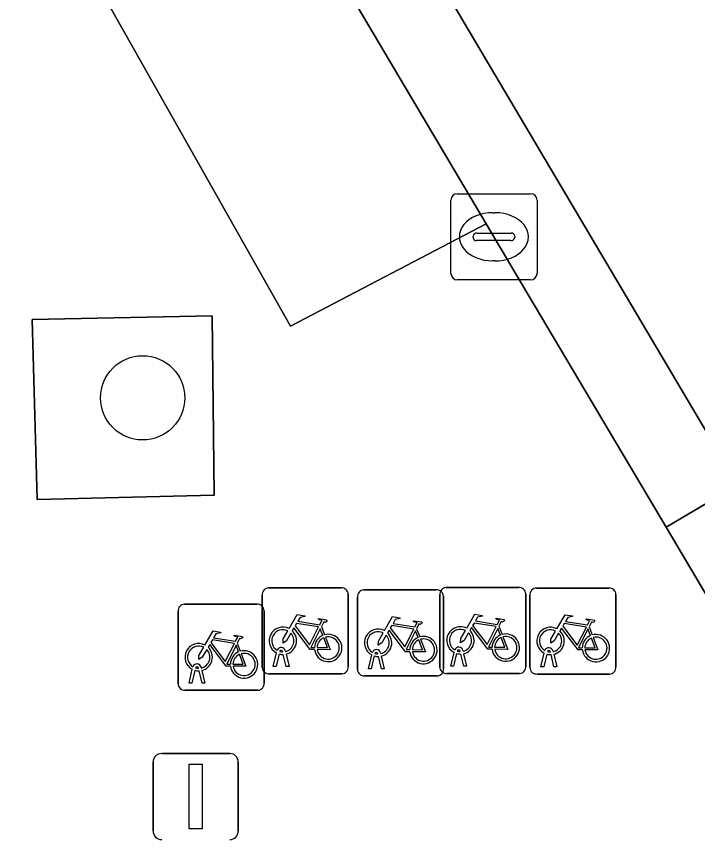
# Model space of a CAD drawing. Extents: x 160377 to 161131, y 383938 to 384853.
# Drawn here: x 161051.1 to 161059.01, y 384440.11 to 384449.67 of the extents above; entities that cross this region are included whole.
import ezdxf

# ---------------------------------------------------------------- set-up
doc = ezdxf.new("R2010")
doc.units = 0
for name, color, linetype in [('IMGEO_Boom', 7, 'Continuous'), ('IMGEO_Fietsenrek', 7, 'Continuous'), ('IMGEO_Fietspad_gesloten', 7, 'Continuous'), ('IMGEO_Fietspad_open', 7, 'Continuous'), ('IMGEO_Groenvoorziening', 7, 'Continuous'), ('IMGEO_Kolk', 7, 'Continuous'), ('IMGEO_Lichtmast', 7, 'Continuous'), ('IMGEO_Parkeervlak_open', 7, 'Continuous'), ('IMGEO_Voetpad_open', 7, 'Continuous')]:
    doc.layers.add(name, color=color, linetype=linetype)

msp = doc.modelspace()

# ---------------------------------------------------------------- linework, layer by layer
at = {"layer": 'IMGEO_Boom'}
msp.add_circle((161052.564, 384445.239), 0.4892, dxfattribs=at)
at = {"layer": 'IMGEO_Fietsenrek'}
for p, q in [((161054.0269, 384443.0325), (161054.8678, 384443.0325)), ((161054.8678, 384443.0325), (161054.0269, 384443.0325)), ((161056.0889, 384443.0365), (161056.9298, 384443.0365)), ((161056.9298, 384443.0365), (161056.0889, 384443.0365)), ((161057.1359, 384443.0305), (161057.9768, 384443.0305)), ((161057.9768, 384443.0305), (161057.1359, 384443.0305)), ((161053.9525, 384442.1079), (161053.9525, 384442.9488)), ((161053.9525, 384442.9488), (161053.9525, 384442.1079)), ((161054.9515, 384442.9581), (161054.9515, 384442.1172)), ((161054.9515, 384442.1172), (161054.9515, 384442.9581)), ((161055.1329, 384443.0085), (161055.9738, 384443.0085)), ((161055.9738, 384443.0085), (161055.1329, 384443.0085)), ((161056.0145, 384442.1119), (161056.0145, 384442.9528)), ((161056.0145, 384442.9528), (161056.0145, 384442.1119)), ((161056.0575, 384442.9341), (161056.0575, 384442.0932)), ((161056.0575, 384442.0932), (161056.0575, 384442.9341)), ((161057.0135, 384442.9621), (161057.0135, 384442.1212)), ((161057.0135, 384442.1212), (161057.0135, 384442.9621)), ((161057.0615, 384442.1059), (161057.0615, 384442.9468)), ((161057.0615, 384442.9468), (161057.0615, 384442.1059)), ((161058.0605, 384442.9561), (161058.0605, 384442.1152)), ((161058.0605, 384442.1152), (161058.0605, 384442.9561)), ((161053.0499, 384442.8415), (161053.8908, 384442.8415)), ((161053.8908, 384442.8415), (161053.0499, 384442.8415)), ((161055.0585, 384442.0839), (161055.0585, 384442.9248)), ((161055.0585, 384442.9248), (161055.0585, 384442.0839)), ((161052.9755, 384441.9169), (161052.9755, 384442.7578)), ((161052.9755, 384442.7578), (161052.9755, 384441.9169)), ((161053.9745, 384442.7671), (161053.9745, 384441.9262)), ((161053.9745, 384441.9262), (161053.9745, 384442.7671)), ((161054.6392, 384442.5822), (161054.6755, 384442.487)), ((161055.7452, 384442.5582), (161055.7815, 384442.463)), ((161056.7012, 384442.5862), (161056.7375, 384442.491)), ((161057.7482, 384442.5802), (161057.7845, 384442.485)), ((161053.6622, 384442.3912), (161053.6985, 384442.296)), ((161054.0795, 384442.1173), (161054.1178, 384442.2773)), ((161054.1482, 384442.2651), (161054.1129, 384442.1173)), ((161054.1899, 384442.2889), (161054.1889, 384442.2932)), ((161054.231, 384442.1173), (161054.1971, 384442.259)), ((161054.2206, 384442.3004), (161054.2224, 384442.2925)), ((161054.2294, 384442.2633), (161054.2644, 384442.1173)), ((161055.2959, 384442.2649), (161055.2949, 384442.2692)), ((161055.3266, 384442.2764), (161055.3284, 384442.2685)), ((161056.1415, 384442.1213), (161056.1798, 384442.2813)), ((161056.2102, 384442.2691), (161056.1749, 384442.1213)), ((161056.2519, 384442.2929), (161056.2509, 384442.2972)), ((161056.293, 384442.1213), (161056.2591, 384442.263)), ((161056.2826, 384442.3044), (161056.2844, 384442.2965)), ((161056.2914, 384442.2673), (161056.3264, 384442.1213)), ((161057.1885, 384442.1153), (161057.2268, 384442.2753)), ((161057.2572, 384442.2631), (161057.2219, 384442.1153)), ((161057.2989, 384442.2869), (161057.2979, 384442.2912)), ((161057.3296, 384442.2984), (161057.3314, 384442.2905)), ((161057.3384, 384442.2613), (161057.3734, 384442.1153)), ((161055.1855, 384442.0933), (161055.2238, 384442.2533)), ((161055.2542, 384442.2411), (161055.2189, 384442.0933)), ((161055.337, 384442.0933), (161055.3031, 384442.235)), ((161055.3354, 384442.2393), (161055.3704, 384442.0933)), ((161057.34, 384442.1153), (161057.3061, 384442.257)), ((161053.1025, 384441.9263), (161053.1408, 384442.0863)), ((161053.1712, 384442.0741), (161053.1359, 384441.9263)), ((161053.2129, 384442.0979), (161053.2119, 384442.1022)), ((161053.254, 384441.9263), (161053.2201, 384442.068)), ((161053.2436, 384442.1094), (161053.2454, 384442.1015)), ((161053.2524, 384442.0723), (161053.2874, 384441.9263)), ((161054.1129, 384442.1173), (161054.0795, 384442.1173)), ((161054.2644, 384442.1173), (161054.231, 384442.1173)), ((161055.2189, 384442.0933), (161055.1855, 384442.0933)), ((161055.3704, 384442.0933), (161055.337, 384442.0933)), ((161056.1749, 384442.1213), (161056.1415, 384442.1213)), ((161056.3264, 384442.1213), (161056.293, 384442.1213)), ((161057.2219, 384442.1153), (161057.1885, 384442.1153)), ((161057.3734, 384442.1153), (161057.34, 384442.1153)), ((161054.8771, 384442.0335), (161054.0362, 384442.0335)), ((161054.0362, 384442.0335), (161054.8771, 384442.0335)), ((161055.9831, 384442.0095), (161055.1422, 384442.0095)), ((161055.1422, 384442.0095), (161055.9831, 384442.0095)), ((161056.9391, 384442.0375), (161056.0982, 384442.0375)), ((161056.0982, 384442.0375), (161056.9391, 384442.0375)), ((161057.9861, 384442.0315), (161057.1452, 384442.0315)), ((161057.1452, 384442.0315), (161057.9861, 384442.0315)), ((161053.1359, 384441.9263), (161053.1025, 384441.9263)), ((161053.2874, 384441.9263), (161053.254, 384441.9263)), ((161053.9001, 384441.8425), (161053.0592, 384441.8425)), ((161053.0592, 384441.8425), (161053.9001, 384441.8425))]:
    msp.add_line(p, q, dxfattribs=at)
for points in [[(161054.2651, 384442.5592), (161054.3598, 384442.7227), (161054.446, 384442.7089), (161054.4477, 384442.7002), (161054.3916, 384442.6893), (161054.3654, 384442.644), (161054.6206, 384442.6032)], [(161054.6206, 384442.6032), (161054.6456, 384442.652), (161054.6405, 384442.656), (161054.6173, 384442.6597), (161054.6046, 384442.6672), (161054.6036, 384442.6703), (161054.6058, 384442.6749), (161054.7006, 384442.6598), (161054.7029, 384442.6495), (161054.6935, 384442.6371), (161054.6811, 384442.6307), (161054.6666, 384442.6369), (161054.6392, 384442.5822)], [(161055.3711, 384442.5352), (161055.4658, 384442.6987), (161055.552, 384442.6849), (161055.5537, 384442.6762), (161055.4976, 384442.6653), (161055.4714, 384442.62), (161055.7266, 384442.5792)], [(161055.7266, 384442.5792), (161055.7516, 384442.628), (161055.7465, 384442.632), (161055.7233, 384442.6357), (161055.7106, 384442.6432), (161055.7096, 384442.6463), (161055.7118, 384442.6509), (161055.8066, 384442.6358), (161055.8089, 384442.6255), (161055.7995, 384442.6131), (161055.7871, 384442.6067), (161055.7726, 384442.6129), (161055.7452, 384442.5582)], [(161056.3271, 384442.5632), (161056.4218, 384442.7267), (161056.508, 384442.7129), (161056.5097, 384442.7042), (161056.4536, 384442.6933), (161056.4274, 384442.648), (161056.6826, 384442.6072)], [(161056.6826, 384442.6072), (161056.7076, 384442.656), (161056.7025, 384442.66), (161056.6793, 384442.6637), (161056.6666, 384442.6712), (161056.6656, 384442.6743), (161056.6678, 384442.6789), (161056.7626, 384442.6638), (161056.7649, 384442.6535), (161056.7555, 384442.6411), (161056.7431, 384442.6347), (161056.7286, 384442.6409), (161056.7012, 384442.5862)], [(161057.3741, 384442.5572), (161057.4688, 384442.7207), (161057.555, 384442.7069), (161057.5567, 384442.6982), (161057.5006, 384442.6873), (161057.4744, 384442.642), (161057.7296, 384442.6012)], [(161057.7296, 384442.6012), (161057.7546, 384442.65), (161057.7495, 384442.654), (161057.7263, 384442.6577), (161057.7136, 384442.6652), (161057.7126, 384442.6683), (161057.7148, 384442.6729), (161057.8096, 384442.6578), (161057.8119, 384442.6475), (161057.8025, 384442.6351), (161057.7901, 384442.6287), (161057.7756, 384442.6349), (161057.7482, 384442.5802)], [(161054.5608, 384442.3145), (161054.5111, 384442.3146), (161054.3204, 384442.5663), (161054.3014, 384442.5335)], [(161054.6077, 384442.578), (161054.3509, 384442.619), (161054.3342, 384442.5902), (161054.5012, 384442.3699), (161054.6077, 384442.578)], [(161054.6557, 384442.48), (161054.6264, 384442.5568), (161054.517, 384442.3387), (161054.5597, 384442.3386)], [(161055.7137, 384442.554), (161055.4569, 384442.595), (161055.4402, 384442.5662), (161055.6072, 384442.3459), (161055.7137, 384442.554)], [(161056.6228, 384442.3185), (161056.5731, 384442.3186), (161056.3824, 384442.5703), (161056.3634, 384442.5375)], [(161056.6697, 384442.582), (161056.4129, 384442.623), (161056.3962, 384442.5942), (161056.5632, 384442.3739), (161056.6697, 384442.582)], [(161056.7177, 384442.484), (161056.6884, 384442.5608), (161056.579, 384442.3427), (161056.6217, 384442.3426)], [(161057.6698, 384442.3125), (161057.6201, 384442.3126), (161057.4294, 384442.5643), (161057.4104, 384442.5315)], [(161057.7167, 384442.576), (161057.4599, 384442.617), (161057.4432, 384442.5882), (161057.6102, 384442.3679), (161057.7167, 384442.576)], [(161057.7647, 384442.478), (161057.7354, 384442.5548), (161057.626, 384442.3367), (161057.6687, 384442.3366)], [(161053.2881, 384442.3682), (161053.3828, 384442.5317), (161053.469, 384442.5179), (161053.4707, 384442.5092), (161053.4146, 384442.4983), (161053.3884, 384442.453), (161053.6436, 384442.4122)], [(161053.6436, 384442.4122), (161053.6686, 384442.461), (161053.6635, 384442.465), (161053.6403, 384442.4687), (161053.6276, 384442.4762), (161053.6266, 384442.4793), (161053.6288, 384442.4839), (161053.7236, 384442.4688), (161053.7259, 384442.4585), (161053.7165, 384442.4461), (161053.7041, 384442.4397), (161053.6896, 384442.4459), (161053.6622, 384442.3912)], [(161054.2858, 384442.5067), (161054.2342, 384442.4175), (161054.1943, 384442.3915), (161054.1955, 384442.439), (161054.25, 384442.5332)], [(161054.5897, 384442.3385), (161054.7096, 384442.3383), (161054.6664, 384442.4519)], [(161054.6862, 384442.4588), (161054.7412, 384442.3142), (161054.5911, 384442.3145)], [(161055.3918, 384442.4827), (161055.3402, 384442.3935), (161055.3003, 384442.3675), (161055.3015, 384442.415), (161055.356, 384442.5092)], [(161055.6668, 384442.2905), (161055.6171, 384442.2906), (161055.4264, 384442.5423), (161055.4074, 384442.5095)], [(161055.7617, 384442.456), (161055.7324, 384442.5328), (161055.623, 384442.3147), (161055.6657, 384442.3146)], [(161056.3478, 384442.5107), (161056.2962, 384442.4215), (161056.2563, 384442.3955), (161056.2575, 384442.443), (161056.312, 384442.5372)], [(161056.6517, 384442.3425), (161056.7716, 384442.3423), (161056.7284, 384442.4559)], [(161056.7482, 384442.4628), (161056.8032, 384442.3182), (161056.6531, 384442.3185)], [(161057.3948, 384442.5047), (161057.3432, 384442.4155), (161057.3033, 384442.3895), (161057.3045, 384442.437), (161057.359, 384442.5312)], [(161057.6987, 384442.3365), (161057.8186, 384442.3363), (161057.7754, 384442.4499)], [(161057.7952, 384442.4568), (161057.8502, 384442.3122), (161057.7001, 384442.3125)], [(161053.5838, 384442.1235), (161053.5341, 384442.1236), (161053.3434, 384442.3753), (161053.3244, 384442.3425)], [(161053.6307, 384442.387), (161053.3739, 384442.428), (161053.3572, 384442.3992), (161053.5242, 384442.1789), (161053.6307, 384442.387)], [(161053.6787, 384442.289), (161053.6494, 384442.3658), (161053.54, 384442.1477), (161053.5827, 384442.1476)], [(161055.6957, 384442.3145), (161055.8156, 384442.3143), (161055.7724, 384442.4279)], [(161055.7922, 384442.4348), (161055.8472, 384442.2902), (161055.6971, 384442.2905)], [(161053.3088, 384442.3157), (161053.2572, 384442.2265), (161053.2173, 384442.2005), (161053.2185, 384442.248), (161053.273, 384442.3422)], [(161053.6127, 384442.1475), (161053.7326, 384442.1473), (161053.6894, 384442.2609)], [(161053.7092, 384442.2678), (161053.7642, 384442.1232), (161053.6141, 384442.1235)]]:
    msp.add_lwpolyline(points, dxfattribs=at)
for centre, radius, start, end in [((161054.0302, 384442.9546), 0.0779, 92.4484, 184.28452), ((161054.0302, 384442.9546), 0.0779, 92.4484, 184.28452), ((161054.8736, 384442.9548), 0.0779, 2.4484, 94.28452), ((161054.8736, 384442.9548), 0.0779, 2.4484, 94.28452), ((161056.0922, 384442.9586), 0.0779, 92.4484, 184.28452), ((161056.0922, 384442.9586), 0.0779, 92.4484, 184.28452), ((161056.9356, 384442.9588), 0.0779, 2.4484, 94.28452), ((161056.9356, 384442.9588), 0.0779, 2.4484, 94.28452), ((161057.1392, 384442.9526), 0.0779, 92.4484, 184.28452), ((161057.1392, 384442.9526), 0.0779, 92.4484, 184.28452), ((161057.9826, 384442.9528), 0.0779, 2.4484, 94.28452), ((161057.9826, 384442.9528), 0.0779, 2.4484, 94.28452), ((161055.1362, 384442.9306), 0.0779, 92.4484, 184.28452), ((161055.1362, 384442.9306), 0.0779, 92.4484, 184.28452), ((161055.9796, 384442.9308), 0.0779, 2.4484, 94.28452), ((161055.9796, 384442.9308), 0.0779, 2.4484, 94.28452), ((161053.0532, 384442.7636), 0.0779, 92.4484, 184.28452), ((161053.0532, 384442.7636), 0.0779, 92.4484, 184.28452), ((161053.8966, 384442.7638), 0.0779, 2.4484, 94.28452), ((161053.8966, 384442.7638), 0.0779, 2.4484, 94.28452), ((161054.1921, 384442.4179), 0.159, 62.67661, 242.13685), ((161054.1921, 384442.4179), 0.129, 63.31916, 238.90302), ((161055.2981, 384442.3939), 0.159, 62.67661, 242.13685), ((161056.2541, 384442.4219), 0.159, 62.67661, 242.13685), ((161056.2541, 384442.4219), 0.129, 63.31916, 238.90302), ((161057.3011, 384442.4159), 0.159, 62.67661, 242.13685), ((161057.3011, 384442.4159), 0.129, 63.31916, 238.90302), ((161054.1921, 384442.4179), 0.129, 283.60429, 43.43025), ((161054.1921, 384442.4179), 0.159, 283.5766, 46.60424), ((161054.7187, 384442.3339), 0.159, 113.3408, 178.32165), ((161054.7187, 384442.3339), 0.159, 187.0065, 105.77075), ((161054.7187, 384442.3339), 0.129, 113.92302, 177.95563), ((161054.7187, 384442.3339), 0.129, 188.67146, 104.58832), ((161055.2981, 384442.3939), 0.129, 63.31916, 238.90302), ((161055.2981, 384442.3939), 0.129, 283.60429, 43.43025), ((161055.2981, 384442.3939), 0.159, 283.5766, 46.60424), ((161055.8247, 384442.3099), 0.159, 113.3408, 178.32165), ((161055.8247, 384442.3099), 0.159, 187.0065, 105.77075), ((161056.2541, 384442.4219), 0.129, 283.60429, 43.43025), ((161056.2541, 384442.4219), 0.159, 283.5766, 46.60424), ((161056.7807, 384442.3379), 0.159, 113.3408, 178.32165), ((161056.7807, 384442.3379), 0.159, 187.0065, 105.77075), ((161056.7807, 384442.3379), 0.129, 113.92302, 177.95563), ((161056.7807, 384442.3379), 0.129, 188.67146, 104.58832), ((161057.3011, 384442.4159), 0.129, 283.60429, 43.43025), ((161057.3011, 384442.4159), 0.159, 283.5766, 46.60424), ((161057.8277, 384442.3319), 0.159, 113.3408, 178.32165), ((161057.8277, 384442.3319), 0.159, 187.0065, 105.77075), ((161057.8277, 384442.3319), 0.129, 113.92302, 177.95563), ((161057.8277, 384442.3319), 0.129, 188.67146, 104.58832), ((161053.2151, 384442.2269), 0.159, 62.67661, 242.13685), ((161053.2151, 384442.2269), 0.129, 63.31916, 238.90302), ((161055.8247, 384442.3099), 0.129, 113.92302, 177.95563), ((161055.8247, 384442.3099), 0.129, 188.67146, 104.58832), ((161053.2151, 384442.2269), 0.129, 283.60429, 43.43025), ((161053.2151, 384442.2269), 0.159, 283.5766, 46.60424), ((161053.7417, 384442.1429), 0.159, 113.3408, 178.32165), ((161053.7417, 384442.1429), 0.159, 187.0065, 105.77075), ((161053.7417, 384442.1429), 0.129, 113.92302, 177.95563), ((161053.7417, 384442.1429), 0.129, 188.67146, 104.58832), ((161054.1719, 384442.2893), 0.0499, 12.8025, 158.69338), ((161054.1921, 384442.4179), 0.159, 253.99666, 271.78671), ((161054.1719, 384442.2893), 0.0174, 12.8025, 163.45023), ((161054.1921, 384442.4179), 0.129, 253.41502, 269.02044), ((161055.2779, 384442.2653), 0.0499, 12.8025, 158.69338), ((161055.2779, 384442.2653), 0.0174, 12.8025, 163.45023), ((161055.2981, 384442.3939), 0.129, 253.41502, 269.02044), ((161056.2339, 384442.2933), 0.0499, 12.8025, 158.69338), ((161056.2541, 384442.4219), 0.159, 253.99666, 271.78671), ((161056.2339, 384442.2933), 0.0174, 12.8025, 163.45023), ((161056.2541, 384442.4219), 0.129, 253.41502, 269.02044), ((161057.2809, 384442.2873), 0.0499, 12.8025, 158.69338), ((161057.3011, 384442.4159), 0.159, 253.99666, 271.78671), ((161057.2809, 384442.2873), 0.0174, 12.8025, 163.45023), ((161057.3011, 384442.4159), 0.129, 253.41502, 269.02044), ((161055.2981, 384442.3939), 0.159, 253.99666, 271.78671), ((161053.1949, 384442.0983), 0.0499, 12.8025, 158.69338), ((161053.2151, 384442.2269), 0.159, 253.99666, 271.78671), ((161053.1949, 384442.0983), 0.0174, 12.8025, 163.45023), ((161053.2151, 384442.2269), 0.129, 253.41502, 269.02044), ((161054.0304, 384442.1112), 0.0779, 182.4484, 274.28452), ((161054.0304, 384442.1112), 0.0779, 182.4484, 274.28452), ((161054.8738, 384442.1114), 0.0779, 272.4484, 4.28452), ((161054.8738, 384442.1114), 0.0779, 272.4484, 4.28452), ((161055.1364, 384442.0872), 0.0779, 182.4484, 274.28452), ((161055.1364, 384442.0872), 0.0779, 182.4484, 274.28452), ((161055.9798, 384442.0874), 0.0779, 272.4484, 4.28452), ((161055.9798, 384442.0874), 0.0779, 272.4484, 4.28452), ((161056.0924, 384442.1152), 0.0779, 182.4484, 274.28452), ((161056.0924, 384442.1152), 0.0779, 182.4484, 274.28452), ((161056.9358, 384442.1154), 0.0779, 272.4484, 4.28452), ((161056.9358, 384442.1154), 0.0779, 272.4484, 4.28452), ((161057.1394, 384442.1092), 0.0779, 182.4484, 274.28452), ((161057.1394, 384442.1092), 0.0779, 182.4484, 274.28452), ((161057.9828, 384442.1094), 0.0779, 272.4484, 4.28452), ((161057.9828, 384442.1094), 0.0779, 272.4484, 4.28452), ((161053.0534, 384441.9202), 0.0779, 182.4484, 274.28452), ((161053.0534, 384441.9202), 0.0779, 182.4484, 274.28452), ((161053.8968, 384441.9204), 0.0779, 272.4484, 4.28452), ((161053.8968, 384441.9204), 0.0779, 272.4484, 4.28452)]:
    msp.add_arc(centre, radius, start, end, dxfattribs=at)
at = {"layer": 'IMGEO_Fietspad_gesloten'}
msp.add_lwpolyline([(161035.767, 384484.262), (161059.475, 384444.228), (161061.8907, 384445.6526)], dxfattribs=at)
at = {"layer": 'IMGEO_Fietspad_open'}
msp.add_lwpolyline([(161034.859, 384483.863), (161041.518, 384472.629), (161044.226, 384468.061), (161045.415, 384466.054), (161047.068, 384463.264), (161056.553, 384447.261), (161056.903, 384446.671), (161058.642, 384443.737), (161059.475, 384444.228), (161035.767, 384484.262)], dxfattribs=at)
msp.add_lwpolyline([(161063.6624, 384442.6988), (161061.8907, 384445.6526), (161059.475, 384444.228), (161058.642, 384443.737), (161060.414, 384440.747), (161061.242, 384441.244)], close=True, dxfattribs=at)
at = {"layer": 'IMGEO_Groenvoorziening'}
msp.add_lwpolyline([(161053.396, 384444.107), (161053.372, 384446.19), (161051.281, 384446.149), (161051.338, 384444.058)], close=True, dxfattribs=at)
at = {"layer": 'IMGEO_Kolk'}
for p, q in [((161056.1425, 384446.6829), (161056.1425, 384447.5351)), ((161056.2169, 384447.6095), (161057.0691, 384447.6095)), ((161057.1435, 384447.5351), (161057.1435, 384446.6829)), ((161056.6305, 384447.3887), (161056.6555, 384447.3887)), ((161056.444, 384447.1523), (161056.8419, 384447.1523)), ((161056.4009, 384447.1029), (161056.4009, 384447.1151)), ((161056.8385, 384447.0657), (161056.4406, 384447.0657)), ((161056.885, 384447.1151), (161056.885, 384447.1029)), ((161056.6525, 384446.8293), (161056.6276, 384446.8293)), ((161057.0691, 384446.6085), (161056.2169, 384446.6085))]:
    msp.add_line(p, q, dxfattribs=at)
for points in [[(161056.1425, 384446.6829), (161056.1425, 384447.5351)], [(161056.2169, 384447.6095), (161057.0691, 384447.6095)], [(161057.1435, 384447.5351), (161057.1435, 384446.6829)], [(161057.0691, 384446.6085), (161056.2169, 384446.6085)]]:
    msp.add_lwpolyline(points, dxfattribs=at)
for centre, radius, start, end in [((161056.219, 384447.533), 0.0765, 91.55205, 178.44795), ((161056.219, 384447.533), 0.0765, 91.55205, 178.44795), ((161057.067, 384447.533), 0.0765, 1.55205, 88.44795), ((161057.067, 384447.533), 0.0765, 1.55205, 88.44795), ((161056.4411, 384447.1121), 0.0403, 85.87752, 175.75265), ((161056.8464, 384447.1139), 0.0386, 1.73085, 96.63898), ((161056.4376, 384447.1022), 0.0366, 178.93798, 274.71019), ((161056.8424, 384447.1085), 0.043, 264.86636, 352.45326), ((161056.219, 384446.685), 0.0765, 181.55205, 268.44795), ((161056.219, 384446.685), 0.0765, 181.55205, 268.44795), ((161057.067, 384446.685), 0.0765, 271.55205, 358.44795), ((161057.067, 384446.685), 0.0765, 271.55205, 358.44795)]:
    msp.add_arc(centre, radius, start, end, dxfattribs=at)
for centre, major_axis, ratio, start_param, end_param in [((161056.629, 384447.109), (-0.3872, 0.002), 0.722429, 4.712389, 7.853982), ((161056.654, 384447.109), (-0.3901, 0.002), 0.717154, 1.570796, 4.712389)]:
    msp.add_ellipse(centre, major_axis=major_axis, ratio=ratio, start_param=start_param, end_param=end_param, dxfattribs=at)
at = {"layer": 'IMGEO_Lichtmast'}
for p, q in [((161052.7851, 384441.1085), (161053.5749, 384441.1085)), ((161053.5749, 384441.1085), (161052.7851, 384441.1085)), ((161052.6851, 384440.2095), (161052.6851, 384441.0085)), ((161052.6851, 384441.0085), (161052.6851, 384440.2095)), ((161053.6749, 384441.0085), (161053.6749, 384440.2095)), ((161053.6749, 384440.2095), (161053.6749, 384441.0085))]:
    msp.add_line(p, q, dxfattribs=at)
msp.add_lwpolyline([(161053.105, 384440.984), (161053.255, 384440.984), (161053.255, 384440.234), (161053.105, 384440.234), (161053.105, 384440.984)], dxfattribs=at)
for centre, start, end in [((161052.7851, 384441.0085), 90, 180), ((161052.7851, 384441.0085), 90, 180), ((161053.5749, 384441.0085), 0, 90), ((161053.5749, 384441.0085), 360, 90), ((161052.7851, 384440.2095), 180, 270), ((161052.7851, 384440.2095), 180, 270), ((161053.5749, 384440.2095), 270, 0), ((161053.5749, 384440.2095), 270, 0)]:
    msp.add_arc(centre, 0.1, start, end, dxfattribs=at)
at = {"layer": 'IMGEO_Parkeervlak_open'}
msp.add_lwpolyline([(161047.068, 384463.264), (161045.415, 384466.054), (161044.226, 384468.061), (161042.455, 384466.99), (161054.28, 384446.072), (161056.553, 384447.261)], close=True, dxfattribs=at)
at = {"layer": 'IMGEO_Voetpad_open'}
msp.add_lwpolyline([(161073.173, 384419.329), (161070.578, 384417.864), (161068.584, 384421.169), (161068.614, 384419.818), (161066.899, 384419.78), (161066.862, 384421.47), (161068.382, 384421.504), (161061.749, 384432.499), (161064.36, 384434.089), (161061.38, 384439.117), (161060.414, 384440.747), (161058.642, 384443.737), (161056.903, 384446.671), (161056.553, 384447.261), (161054.28, 384446.072), (161042.455, 384466.99), (161044.226, 384468.061), (161041.518, 384472.629)], dxfattribs=at)
msp.add_lwpolyline([(161053.372, 384446.19), (161053.396, 384444.107), (161051.338, 384444.058), (161051.281, 384446.149)], close=True, dxfattribs=at)

doc.saveas('drawing.dxf')
